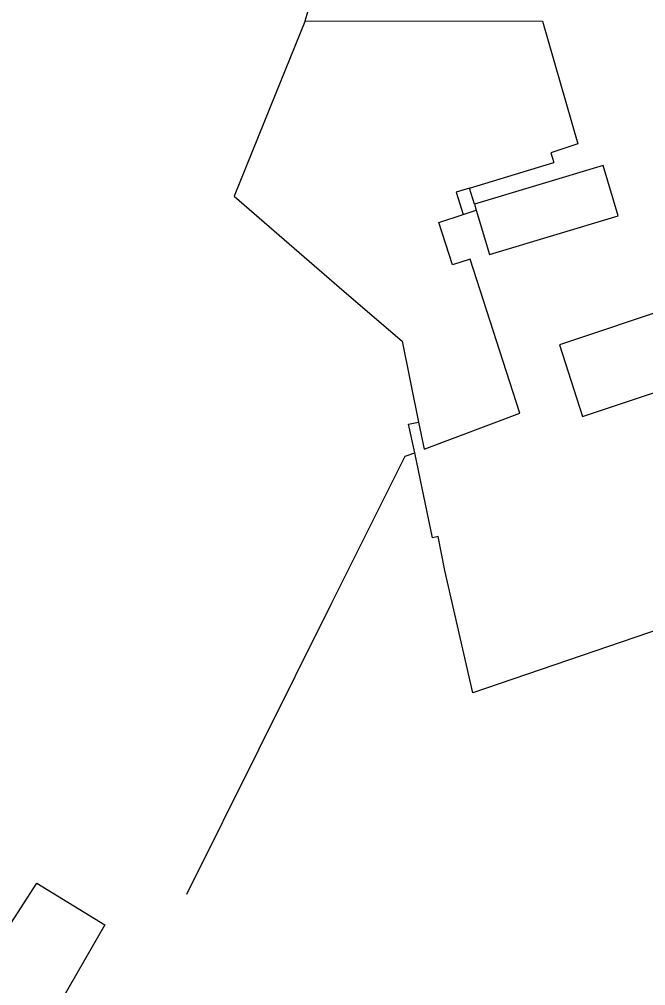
# Model space of a CAD drawing. Extents: x 136000 to 141000, y 400494 to 402006.
# Drawn here: x 137065.4 to 137181.6, y 401056.8 to 401236 of the extents above; entities that cross this region are included whole.
import ezdxf

# ---------------------------------------------------------------- set-up
doc = ezdxf.new("R2010")
doc.units = 0
for name, color, linetype in [('gg-afsc-draadraster', 7, 'Continuous'), ('gg-afsc-lijn draadraster', 7, 'Continuous'), ('gg-bbg-bijgebouw', 7, 'Continuous'), ('gg-bbg-gedigitaliseerde bijgebouw', 7, 'Continuous'), ('gg-knt-bronhoudergrens', 7, 'Continuous')]:
    doc.layers.add(name, color=color, linetype=linetype)

msp = doc.modelspace()

# ---------------------------------------------------------------- linework, layer by layer
at = {"layer": 'gg-afsc-draadraster'}
for p, q in [((137118.42, 401235.74), (137162.43, 401235.68)), ((137162.43, 401235.68), (137169.01, 401212.9)), ((137148.9, 401204.68), (137164.55, 401209.47)), ((137149.81, 401201.72), (137148.9, 401204.68)), ((137147.7, 401199.8), (137150.15, 401200.59)), ((137139.47, 401161.34), (137140.5, 401156.29))]:
    msp.add_line(p, q, dxfattribs=at)
for points in [[(137118.42, 401235.74), (137111.92, 401219.7), (137105.24, 401203.23), (137125.67, 401185.51), (137136.43, 401176.32), (137139.47, 401161.34)], [(137169.01, 401212.9), (137163.97, 401211.26), (137164.55, 401209.47)], [(137140.5, 401156.29), (137158.23, 401162.95), (137149.01, 401191.55), (137145.77, 401190.5), (137143.23, 401198.36), (137147.7, 401199.8)], [(137233.78, 401139.92), (137192.26, 401125.73), (137149.55, 401111.14), (137144.35, 401133.81), (137143.07, 401140.12)]]:
    msp.add_lwpolyline(points, dxfattribs=at)
at = {"layer": 'gg-afsc-lijn draadraster'}
msp.add_line((137137, 401154.98), (137138.74, 401155.63), dxfattribs=at)
for points in [[(137118.42, 401235.74), (137111.92, 401219.7), (137105.24, 401203.23), (137125.67, 401185.51), (137136.43, 401176.32), (137139.47, 401161.34)], [(137096.51, 401073.82), (137123.29, 401127.69), (137137, 401154.98)], [(137233.78, 401139.92), (137192.26, 401125.73), (137149.55, 401111.14), (137144.35, 401133.81), (137143.07, 401140.12)]]:
    msp.add_lwpolyline(points, dxfattribs=at)
at = {"layer": 'gg-bbg-bijgebouw'}
msp.add_lwpolyline([(137169.88, 401162.36), (137191.53, 401169.59), (137187.22, 401182.86), (137165.57, 401175.63), (137169.88, 401162.36)], dxfattribs=at)
at = {"layer": 'gg-bbg-gedigitaliseerde bijgebouw'}
msp.add_line((137149.81, 401201.72), (137150.15, 401200.59), dxfattribs=at)
msp.add_lwpolyline([(137150.15, 401200.59), (137152.62, 401192.38), (137176.48, 401199.55), (137173.67, 401208.89), (137149.81, 401201.72)], dxfattribs=at)
at = {"layer": 'gg-knt-bronhoudergrens'}
msp.add_line((137118.42, 401235.74), (137124.84, 401257.16), dxfattribs=at)
for points in [[(137148.9, 401204.68), (137146.43, 401203.93), (137147.7, 401199.8)], [(137138.74, 401155.63), (137137.62, 401160.95), (137139.47, 401161.34)], [(137143.07, 401140.12), (137142.04, 401139.87), (137138.74, 401155.63)], [(137027.4, 401086.86), (137029.19, 401089.8), (137062.76, 401066.63), (137068.64, 401075.83), (137081.26, 401068.13), (137072.08, 401052.1)]]:
    msp.add_lwpolyline(points, dxfattribs=at)

doc.saveas('drawing.dxf')
